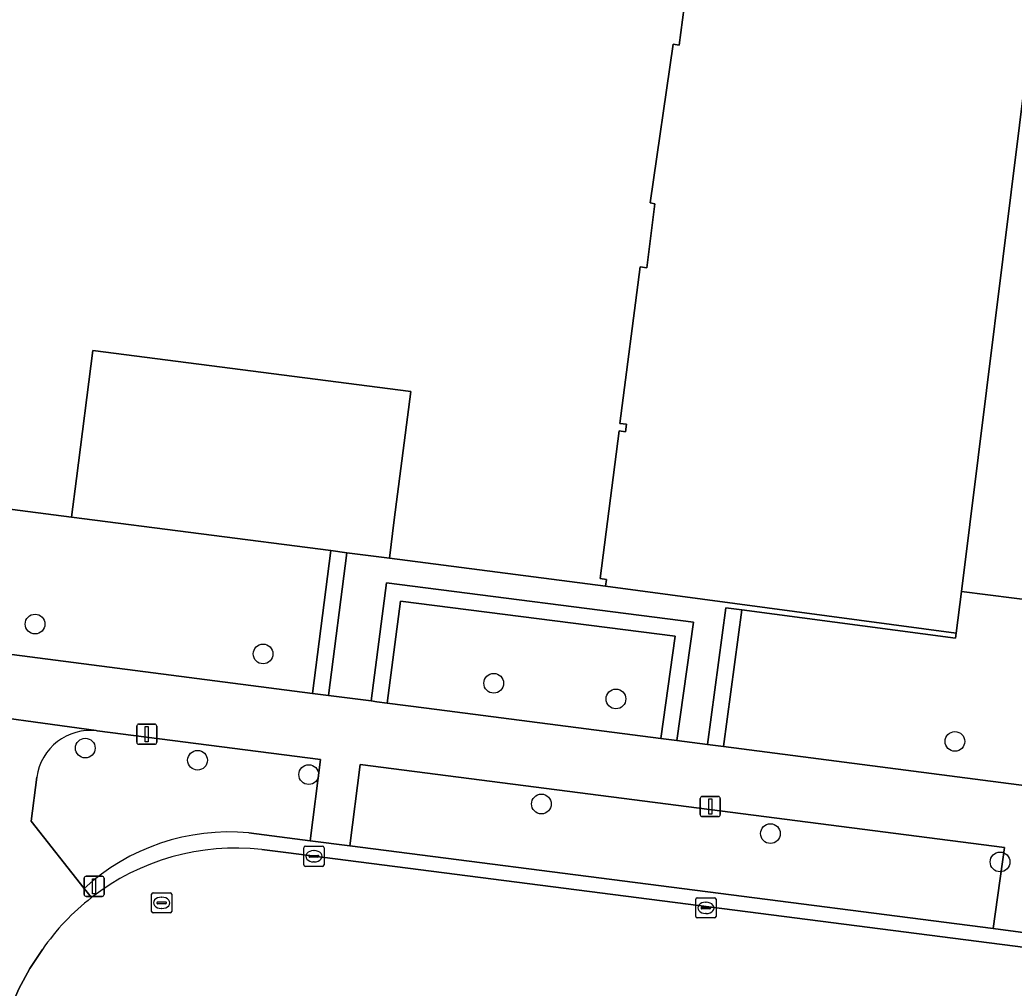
# Model space of a CAD drawing. Extents: x 162184 to 163154, y 385507 to 386516.
# Drawn here: x 162319.98 to 162369.23, y 386051 to 386098.95 of the extents above; entities that cross this region are included whole.
import ezdxf

# ---------------------------------------------------------------- set-up
doc = ezdxf.new("R2010")
doc.units = 0
for name, color, linetype in [('IMGEO_Boom', 7, 'Continuous'), ('IMGEO_Erf', 7, 'Continuous'), ('IMGEO_Groenvoorziening', 7, 'Continuous'), ('IMGEO_Haag', 7, 'Continuous'), ('IMGEO_Hek', 7, 'Continuous'), ('IMGEO_Kolk', 7, 'Continuous'), ('IMGEO_Lichtmast', 7, 'Continuous'), ('IMGEO_Pand', 7, 'Continuous'), ('IMGEO_Rijbaan_lokaal_open', 7, 'Continuous'), ('IMGEO_Rioolput', 7, 'Continuous'), ('IMGEO_Voetpad_open', 7, 'Continuous')]:
    doc.layers.add(name, color=color, linetype=linetype)

msp = doc.modelspace()

# ---------------------------------------------------------------- linework, layer by layer
at = {"layer": 'IMGEO_Boom'}
for centre in [(162320.732, 386069.03), (162332.028, 386067.551), (162343.451, 386066.097), (162349.505, 386065.319), (162323.221, 386062.885), (162366.297, 386063.215), (162328.78, 386062.285), (162334.288, 386061.571), (162345.813, 386060.117), (162357.16, 386058.65), (162368.533, 386057.247)]:
    msp.add_circle(centre, 0.489, dxfattribs=at)
at = {"layer": 'IMGEO_Erf'}
msp.add_lwpolyline([(162353.044, 386100.856), (162352.645, 386097.705), (162352.338, 386097.744), (162351.201, 386089.896), (162351.441, 386089.837), (162351.043, 386086.678), (162350.712, 386086.717), (162349.699, 386078.96), (162350.031, 386078.929), (162349.98, 386078.552), (162349.665, 386078.595), (162348.721, 386071.283), (162349.038, 386071.24), (162348.993, 386070.903), (162366.361, 386068.584), (162366.618, 386070.643), (162373.204, 386123.496)], dxfattribs=at)
msp.add_lwpolyline([(162335.378, 386072.667), (162336.172, 386072.564), (162338.283, 386072.29), (162338.528, 386074.187), (162339.352, 386080.551), (162323.601, 386082.572), (162322.789, 386076.239), (162322.544, 386074.331)], close=True, dxfattribs=at)
at = {"layer": 'IMGEO_Groenvoorziening'}
for points in [[(162373.139, 386069.824), (162379.704, 386122.675), (162373.204, 386123.496), (162366.618, 386070.643)], [(162334.471, 386065.597), (162335.378, 386072.667), (162322.544, 386074.331), (162311.84, 386075.718), (162311.885, 386076.065), (162312.202, 386076.024), (162312.405, 386077.593), (162307.095, 386078.285), (162300.983, 386079.064), (162299.831, 386070.077)], [(162335.265, 386065.494), (162336.172, 386072.564), (162335.378, 386072.667), (162334.471, 386065.597)], [(162352.518, 386063.263), (162353.341, 386069.123), (162338.145, 386071.066), (162337.38, 386065.221), (162337.656, 386065.185), (162338.173, 386065.118), (162338.834, 386070.171), (162352.436, 386068.432), (162351.725, 386063.366)], [(162366.33, 386068.329), (162355.746, 386069.726), (162354.832, 386062.964), (162372.011, 386060.742), (162373.139, 386069.824), (162366.618, 386070.643), (162366.361, 386068.584)], [(162351.725, 386063.366), (162352.436, 386068.432), (162338.834, 386070.171), (162338.173, 386065.118), (162340.116, 386064.867)], [(162354.953, 386069.831), (162354.038, 386063.066), (162354.832, 386062.964), (162355.746, 386069.726)], [(162368.748, 386057.966), (162336.841, 386062.066), (162336.324, 386058.042), (162368.193, 386053.958)]]:
    msp.add_lwpolyline(points, close=True, dxfattribs=at)
for points in [[(162334.87, 386062.319), (162323.802, 386063.741)], [(162331.316, 386058.694), (162334.353, 386058.295), (162334.87, 386062.319)], [(162320.819, 386061.441), (162320.531, 386059.271), (162323.164, 386055.936)]]:
    msp.add_lwpolyline(points, dxfattribs=at)
for centre, radius, start, end in [((162323.467, 386061.09), 2.672, 82.8073, 172.4597), ((162330.362, 386048.088), 10.649, 84.858, 132.5256)]:
    msp.add_arc(centre, radius, start, end, dxfattribs=at)
at = {"layer": 'IMGEO_Haag'}
for points in [[(162335.265, 386065.494), (162336.172, 386072.564), (162335.378, 386072.667), (162334.471, 386065.597)], [(162352.518, 386063.263), (162353.341, 386069.123), (162338.145, 386071.066), (162337.38, 386065.221), (162337.656, 386065.185), (162338.173, 386065.118), (162338.834, 386070.171), (162352.436, 386068.432), (162351.725, 386063.366)], [(162354.953, 386069.831), (162354.038, 386063.066), (162354.832, 386062.964), (162355.746, 386069.726)]]:
    msp.add_lwpolyline(points, close=True, dxfattribs=at)
at = {"layer": 'IMGEO_Hek'}
for points in [[(162335.378, 386072.667), (162322.544, 386074.331)], [(162336.172, 386072.564), (162335.378, 386072.667)], [(162338.283, 386072.29), (162336.172, 386072.564)], [(162348.993, 386070.903), (162366.361, 386068.584)]]:
    msp.add_lwpolyline(points, dxfattribs=at)
at = {"layer": 'IMGEO_Kolk'}
for p, q in [((162334.046, 386057.101), (162334.046, 386057.953)), ((162334.121, 386058.027), (162334.973, 386058.027)), ((162335.047, 386057.953), (162335.047, 386057.101)), ((162334.305, 386057.521), (162334.305, 386057.533)), ((162334.743, 386057.484), (162334.345, 386057.484)), ((162334.348, 386057.57), (162334.746, 386057.57)), ((162334.534, 386057.807), (162334.559, 386057.807)), ((162334.789, 386057.533), (162334.789, 386057.521)), ((162334.973, 386057.027), (162334.121, 386057.027)), ((162334.557, 386057.247), (162334.532, 386057.247)), ((162353.538, 386055.472), (162354.39, 386055.472)), ((162353.463, 386054.546), (162353.463, 386055.398)), ((162353.722, 386054.966), (162353.722, 386054.978)), ((162353.765, 386055.015), (162354.163, 386055.015)), ((162353.951, 386055.252), (162353.976, 386055.252)), ((162354.206, 386054.978), (162354.206, 386054.966)), ((162354.464, 386055.398), (162354.464, 386054.546)), ((162354.39, 386054.472), (162353.538, 386054.472)), ((162354.16, 386054.929), (162353.762, 386054.929)), ((162353.974, 386054.692), (162353.949, 386054.692))]:
    msp.add_line(p, q, dxfattribs=at)
for points in [[(162334.046, 386057.101), (162334.046, 386057.953)], [(162334.121, 386058.027), (162334.973, 386058.027)], [(162335.047, 386057.953), (162335.047, 386057.101)], [(162334.973, 386057.027), (162334.121, 386057.027)], [(162353.538, 386055.472), (162354.39, 386055.472)], [(162353.463, 386054.546), (162353.463, 386055.398)], [(162354.464, 386055.398), (162354.464, 386054.546)], [(162354.39, 386054.472), (162353.538, 386054.472)]]:
    msp.add_lwpolyline(points, dxfattribs=at)
for centre, radius, start, end in [((162334.123, 386057.951), 0.0765, 91.552, 178.448), ((162334.123, 386057.951), 0.0765, 91.552, 178.448), ((162334.971, 386057.951), 0.0765, 1.552, 88.448), ((162334.971, 386057.951), 0.0765, 1.552, 88.448), ((162334.345, 386057.53), 0.0403, 85.8775, 175.7526), ((162334.342, 386057.52), 0.0366, 178.938, 274.7102), ((162334.746, 386057.527), 0.043, 264.8664, 352.4533), ((162334.75, 386057.532), 0.0386, 1.7309, 96.639), ((162334.123, 386057.103), 0.0765, 181.552, 268.448), ((162334.123, 386057.103), 0.0765, 181.552, 268.448), ((162334.971, 386057.103), 0.0765, 271.552, 358.448), ((162334.971, 386057.103), 0.0765, 271.552, 358.448), ((162353.54, 386055.396), 0.0765, 91.552, 178.448), ((162353.54, 386055.396), 0.0765, 91.552, 178.448), ((162354.388, 386055.396), 0.0765, 1.552, 88.448), ((162354.388, 386055.396), 0.0765, 1.552, 88.448), ((162353.762, 386054.975), 0.0403, 85.8775, 175.7526), ((162353.759, 386054.965), 0.0366, 178.938, 274.7102), ((162354.163, 386054.972), 0.043, 264.8664, 352.4533), ((162354.167, 386054.977), 0.0386, 1.7309, 96.639), ((162353.54, 386054.548), 0.0765, 181.552, 268.448), ((162353.54, 386054.548), 0.0765, 181.552, 268.448), ((162354.388, 386054.548), 0.0765, 271.552, 358.448), ((162354.388, 386054.548), 0.0765, 271.552, 358.448)]:
    msp.add_arc(centre, radius, start, end, dxfattribs=at)
for centre, major_axis, ratio, start_param, end_param in [((162334.533, 386057.527), (-0.387, 0.002), 0.722429, 4.712389, 7.853982), ((162334.558, 386057.527), (-0.39, 0.002), 0.717154, 1.570796, 4.712389), ((162353.95, 386054.972), (-0.387, 0.002), 0.722429, 4.712389, 7.853982), ((162353.975, 386054.972), (-0.39, 0.002), 0.717154, 1.570796, 4.712389)]:
    msp.add_ellipse(centre, major_axis=major_axis, ratio=ratio, start_param=start_param, end_param=end_param, dxfattribs=at)
at = {"layer": 'IMGEO_Lichtmast'}
for p, q in [((162325.769, 386063.174), (162325.769, 386063.974)), ((162325.769, 386063.974), (162325.769, 386063.174)), ((162325.869, 386064.074), (162326.659, 386064.074)), ((162326.659, 386064.074), (162325.869, 386064.074)), ((162326.759, 386063.974), (162326.759, 386063.174)), ((162326.759, 386063.174), (162326.759, 386063.974)), ((162326.659, 386063.074), (162325.869, 386063.074)), ((162325.869, 386063.074), (162326.659, 386063.074)), ((162353.683, 386059.59), (162353.683, 386060.39)), ((162353.683, 386060.39), (162353.683, 386059.59)), ((162353.783, 386060.49), (162354.573, 386060.49)), ((162354.573, 386060.49), (162353.783, 386060.49)), ((162354.673, 386060.39), (162354.673, 386059.59)), ((162354.673, 386059.59), (162354.673, 386060.39)), ((162354.573, 386059.49), (162353.783, 386059.49)), ((162353.783, 386059.49), (162354.573, 386059.49)), ((162323.161, 386055.642), (162323.161, 386056.442)), ((162323.161, 386056.442), (162323.161, 386055.642)), ((162323.261, 386056.542), (162324.051, 386056.542)), ((162324.051, 386056.542), (162323.261, 386056.542)), ((162324.151, 386056.442), (162324.151, 386055.642)), ((162324.151, 386055.642), (162324.151, 386056.442)), ((162324.051, 386055.542), (162323.261, 386055.542)), ((162323.261, 386055.542), (162324.051, 386055.542))]:
    msp.add_line(p, q, dxfattribs=at)
for points in [[(162326.189, 386063.949), (162326.339, 386063.949), (162326.339, 386063.199), (162326.189, 386063.199), (162326.189, 386063.949)], [(162354.103, 386060.365), (162354.253, 386060.365), (162354.253, 386059.615), (162354.103, 386059.615), (162354.103, 386060.365)], [(162323.581, 386056.417), (162323.731, 386056.417), (162323.731, 386055.667), (162323.581, 386055.667), (162323.581, 386056.417)]]:
    msp.add_lwpolyline(points, dxfattribs=at)
for centre, start, end in [((162325.869, 386063.974), 90, 180), ((162325.869, 386063.974), 90, 180), ((162326.659, 386063.974), 0, 90), ((162326.659, 386063.974), 360, 90), ((162325.869, 386063.174), 180, 270), ((162325.869, 386063.174), 180, 270), ((162326.659, 386063.174), 270, 0), ((162326.659, 386063.174), 270, 0), ((162353.783, 386060.39), 90, 180), ((162353.783, 386060.39), 90, 180), ((162354.573, 386060.39), 0, 90), ((162354.573, 386060.39), 360, 90), ((162353.783, 386059.59), 180, 270), ((162353.783, 386059.59), 180, 270), ((162354.573, 386059.59), 270, 0), ((162354.573, 386059.59), 270, 0), ((162323.261, 386056.442), 90, 180), ((162323.261, 386056.442), 90, 180), ((162324.051, 386056.442), 0, 90), ((162324.051, 386056.442), 360, 90), ((162323.261, 386055.642), 180, 270), ((162323.261, 386055.642), 180, 270), ((162324.051, 386055.642), 270, 0), ((162324.051, 386055.642), 270, 0)]:
    msp.add_arc(centre, 0.1, start, end, dxfattribs=at)
at = {"layer": 'IMGEO_Pand'}
msp.add_lwpolyline([(162311.84, 386075.718), (162322.544, 386074.331), (162322.789, 386076.239), (162323.601, 386082.572), (162339.352, 386080.551), (162338.528, 386074.187), (162338.283, 386072.29), (162348.993, 386070.903), (162349.038, 386071.24), (162348.721, 386071.283), (162349.665, 386078.595), (162349.98, 386078.552), (162350.031, 386078.929), (162349.699, 386078.96), (162350.712, 386086.717), (162351.043, 386086.678), (162351.441, 386089.837), (162351.201, 386089.896), (162352.338, 386097.744), (162352.645, 386097.705), (162353.044, 386100.856)], dxfattribs=at)
at = {"layer": 'IMGEO_Rijbaan_lokaal_open'}
for points in [[(162500, 386036.267), (162458.097, 386041.609), (162453.274, 386042.224), (162441.857, 386043.741), (162416.511, 386047), (162403.455, 386048.678), (162392.654, 386050.067), (162370.437, 386052.921), (162333.146, 386057.71), (162331.957, 386057.856)], [(162321.093, 386052.906), (162320.47, 386051.961), (162319.933, 386050.963), (162319.488, 386049.922), (162319.138, 386048.845), (162318.885, 386047.742), (162318.762, 386046.916), (162317.601, 386036.567), (162314.97, 386013.433), (162313.075, 385996.531), (162311.186, 385979.821), (162306.893, 385939.847)]]:
    msp.add_lwpolyline(points, dxfattribs=at)
for centre, radius, start, end in [((162330.663, 386046.3), 11.629, 83.61, 127.8403), ((162330.65, 386046.312), 11.611, 127.8276, 145.3947)]:
    msp.add_arc(centre, radius, start, end, dxfattribs=at)
at = {"layer": 'IMGEO_Rioolput'}
for p, q in [((162326.502, 386054.795), (162326.502, 386055.647)), ((162326.577, 386055.721), (162327.429, 386055.721)), ((162326.99, 386055.501), (162327.015, 386055.501)), ((162327.503, 386055.647), (162327.503, 386054.795)), ((162326.761, 386055.215), (162326.761, 386055.227)), ((162327.199, 386055.178), (162326.801, 386055.178)), ((162326.804, 386055.264), (162327.202, 386055.264)), ((162327.245, 386055.227), (162327.245, 386055.215)), ((162327.429, 386054.721), (162326.577, 386054.721)), ((162327.013, 386054.941), (162326.988, 386054.941))]:
    msp.add_line(p, q, dxfattribs=at)
for points in [[(162326.502, 386054.795), (162326.502, 386055.647)], [(162326.577, 386055.721), (162327.429, 386055.721)], [(162327.503, 386055.647), (162327.503, 386054.795)], [(162327.429, 386054.721), (162326.577, 386054.721)]]:
    msp.add_lwpolyline(points, dxfattribs=at)
for centre, radius, start, end in [((162326.579, 386055.645), 0.0765, 91.552, 178.448), ((162326.579, 386055.645), 0.0765, 91.552, 178.448), ((162327.427, 386055.645), 0.0765, 1.552, 88.448), ((162327.427, 386055.645), 0.0765, 1.552, 88.448), ((162326.801, 386055.224), 0.0403, 85.8775, 175.7526), ((162326.798, 386055.214), 0.0366, 178.938, 274.7102), ((162327.202, 386055.221), 0.043, 264.8664, 352.4533), ((162327.206, 386055.226), 0.0386, 1.7309, 96.639), ((162326.579, 386054.797), 0.0765, 181.552, 268.448), ((162326.579, 386054.797), 0.0765, 181.552, 268.448), ((162327.427, 386054.797), 0.0765, 271.552, 358.448), ((162327.427, 386054.797), 0.0765, 271.552, 358.448)]:
    msp.add_arc(centre, radius, start, end, dxfattribs=at)
for centre, major_axis, ratio, start_param, end_param in [((162326.989, 386055.221), (-0.387, 0.002), 0.722429, 4.712389, 7.853982), ((162327.014, 386055.221), (-0.39, 0.002), 0.717154, 1.570796, 4.712389)]:
    msp.add_ellipse(centre, major_axis=major_axis, ratio=ratio, start_param=start_param, end_param=end_param, dxfattribs=at)
at = {"layer": 'IMGEO_Voetpad_open'}
msp.add_lwpolyline([(162366.361, 386068.584), (162348.993, 386070.903), (162338.283, 386072.29), (162336.172, 386072.564), (162335.265, 386065.494), (162337.38, 386065.221), (162338.145, 386071.066), (162353.341, 386069.123), (162352.518, 386063.263), (162354.038, 386063.066), (162354.953, 386069.831), (162355.746, 386069.726), (162366.33, 386068.329)], close=True, dxfattribs=at)
for points in [[(162429.615, 386053.363), (162415.88, 386055.128), (162405.95, 386056.404), (162393.558, 386057.997), (162374.53, 386060.423), (162372.011, 386060.742), (162354.832, 386062.964), (162354.038, 386063.066), (162352.518, 386063.263), (162351.725, 386063.366), (162340.116, 386064.867), (162338.173, 386065.118), (162337.656, 386065.185), (162337.38, 386065.221), (162335.265, 386065.494), (162334.471, 386065.597), (162299.831, 386070.077)], [(162323.802, 386063.741), (162323.757, 386063.753), (162316.296, 386064.785)], [(162316.296, 386064.785), (162323.757, 386063.753), (162323.802, 386063.741), (162334.87, 386062.319), (162334.353, 386058.295), (162336.324, 386058.042), (162336.841, 386062.066), (162368.748, 386057.966), (162368.193, 386053.958), (162370.542, 386053.63), (162371.062, 386057.59), (162404.055, 386053.339), (162410.404, 386052.546), (162417.099, 386051.668), (162421.308, 386051.115), (162436.597, 386049.145)], [(162323.164, 386055.936), (162320.531, 386059.271), (162320.819, 386061.441)], [(162336.324, 386058.042), (162334.353, 386058.295), (162331.316, 386058.694)], [(162331.957, 386057.856), (162333.146, 386057.71), (162370.437, 386052.921), (162392.654, 386050.067), (162403.455, 386048.678), (162403.53, 386049.259), (162377.399, 386052.492), (162370.505, 386053.346), (162370.542, 386053.63), (162368.193, 386053.958), (162336.324, 386058.042)], [(162323.529, 386055.483), (162323.164, 386055.936)], [(162323.164, 386055.936), (162323.529, 386055.483)], [(162302.442, 385898.8), (162302.645, 385900.63), (162303.749, 385910.566), (162305.116, 385923.293), (162304.706, 385923.345), (162306.596, 385939.881), (162306.893, 385939.847), (162311.186, 385979.821), (162313.075, 385996.531), (162314.97, 386013.433), (162317.601, 386036.567), (162318.762, 386046.916), (162318.885, 386047.742), (162319.138, 386048.845), (162319.488, 386049.922), (162319.933, 386050.963), (162320.47, 386051.961), (162321.093, 386052.906)]]:
    msp.add_lwpolyline(points, dxfattribs=at)
for centre, radius, start, end in [((162323.467, 386061.09), 2.672, 82.8073, 172.4597), ((162330.362, 386048.088), 10.649, 84.858, 132.5256), ((162330.663, 386046.3), 11.629, 83.61, 127.8403), ((162330.65, 386046.312), 11.611, 127.8276, 145.3947)]:
    msp.add_arc(centre, radius, start, end, dxfattribs=at)

doc.saveas('drawing.dxf')
